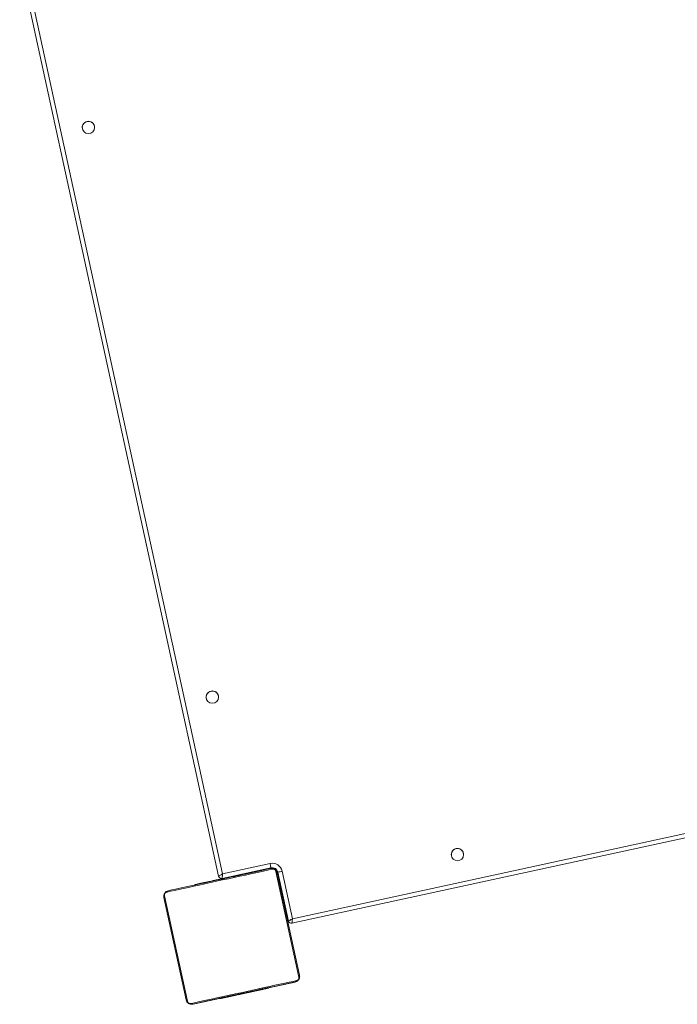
# Model space of a CAD drawing. Header units: inches. Extents: x -433 to 341, y -109 to 237.
# Tile 320 of 335: x 91.619 to 92.072, y 18.717 to 19.396. Entities that reach past the tile are written whole.
import ezdxf

# ---------------------------------------------------------------- set-up
doc = ezdxf.new("R2010")
doc.units = ezdxf.units.IN
doc.header["$MEASUREMENT"] = 0
doc.layers.add('1_projektowane', color=7, linetype='Continuous', lineweight=5)
doc.layers.add('urzadzenie', color=7, linetype='Continuous', lineweight=5)

# ---------------------------------------------------------------- blocks, each defined once
blk = doc.blocks.new('ddddd')
at = {"layer": 'urzadzenie', "color": 7, "linetype": 'Continuous'}
for p, q in [((75.16395, -7.82987), (75.16395, -7.18687)), ((75.16695, -7.18587), (75.16695, -7.83087)), ((75.16695, -7.83087), (75.16695, -7.18587)), ((75.12995, -7.83337), (75.12995, -7.8329)), ((75.13045, -7.82987), (75.16395, -7.82987)), ((75.16495, -7.83287), (75.13045, -7.83287)), ((75.13092, -7.83337), (75.20292, -7.83337)), ((75.15995, -7.83337), (75.15995, -7.83287)), ((75.16495, -7.83287), (75.16495, -7.83287)), ((75.16495, -7.83287), (75.16495, -7.83337)), ((75.16497, -7.83337), (75.16497, -7.83287)), ((75.16695, -7.83087), (75.16695, -7.83087)), ((75.12345, -7.87037), (75.12345, -7.83687)), ((75.12345, -7.83687), (75.12645, -7.83687)), ((75.12645, -7.83687), (75.12645, -7.87137)), ((75.12645, -7.83687), (75.12645, -7.83687)), ((75.12645, -7.87137), (75.12645, -7.83687)), ((75.12695, -7.83637), (75.12648, -7.83637)), ((75.12695, -7.83637), (75.12698, -7.83637)), ((75.12695, -7.83637), (75.12695, -7.83695)), ((75.12698, -7.83674), (75.12698, -7.83637)), ((75.20416, -7.83406), (75.12968, -7.83406)), ((75.20693, -7.83737), (75.20692, -7.83737)), ((75.20693, -7.83737), (75.20705, -7.83737)), ((75.20693, -7.83737), (75.20693, -7.8561)), ((75.20705, -7.8561), (75.20705, -7.83737)), ((75.12692, -7.85609), (75.12668, -7.85609)), ((75.12672, -7.85632), (75.12692, -7.85632)), ((75.12672, -7.85754), (75.12692, -7.85754)), ((75.12672, -7.86009), (75.12672, -7.8591)), ((75.12672, -7.8591), (75.12692, -7.8591)), ((75.12672, -7.86009), (75.12692, -7.86009)), ((75.12672, -7.86115), (75.12672, -7.86009)), ((75.20712, -7.8561), (75.20692, -7.8561)), ((75.20712, -7.85631), (75.20692, -7.85631)), ((75.20712, -7.85745), (75.20692, -7.85745)), ((75.20712, -7.85798), (75.20692, -7.85798)), ((75.20692, -7.85959), (75.20692, -7.85961)), ((75.20712, -7.85959), (75.20692, -7.85959)), ((75.20712, -7.85961), (75.20692, -7.85961)), ((75.20693, -7.85798), (75.20693, -7.85813)), ((75.20705, -7.85925), (75.20705, -7.85813)), ((75.20713, -7.85856), (75.20712, -7.85623)), ((75.20712, -7.85813), (75.20712, -7.85813)), ((75.20712, -7.85896), (75.20712, -7.85988)), ((75.20712, -7.85959), (75.20712, -7.85961)), ((75.20712, -7.85988), (75.20712, -7.86098)), ((75.12645, -7.86637), (75.12672, -7.86637)), ((75.12666, -7.86402), (75.12692, -7.86402)), ((75.12672, -7.86115), (75.12692, -7.86115)), ((75.12672, -7.86267), (75.12692, -7.86267)), ((75.12672, -7.8638), (75.12692, -7.8638)), ((75.12672, -7.8642), (75.12672, -7.86402)), ((75.12672, -7.86477), (75.12672, -7.8642)), ((75.12672, -7.8642), (75.12692, -7.8642)), ((75.12672, -7.86477), (75.12692, -7.86477)), ((75.12672, -7.86638), (75.12672, -7.86637)), ((75.12672, -7.86637), (75.12692, -7.86637)), ((75.12672, -7.86638), (75.12692, -7.86638)), ((75.20712, -7.8612), (75.20692, -7.8612)), ((75.20712, -7.86202), (75.20692, -7.86202)), ((75.20712, -7.86498), (75.20692, -7.86498)), ((75.20712, -7.86105), (75.20712, -7.86105)), ((75.20712, -7.86383), (75.20713, -7.86118)), ((75.20712, -7.86202), (75.20712, -7.86202)), ((75.20713, -7.86235), (75.20712, -7.86235)), ((75.20713, -7.86306), (75.20712, -7.86306)), ((75.20712, -7.8649), (75.20712, -7.8649)), ((75.20713, -7.86181), (75.20712, -7.86181)), ((75.12445, -7.87337), (74.47945, -7.87337)), ((74.48045, -7.87037), (75.12345, -7.87037)), ((75.12445, -7.87337), (75.12445, -7.87337)), ((75.12645, -7.87137), (75.12645, -7.87137)), ((75.12672, -7.87137), (75.12645, -7.87137)), ((75.12672, -7.86799), (75.12692, -7.86799)), ((75.12672, -7.86884), (75.12692, -7.86884)), ((75.12672, -7.86885), (75.12692, -7.86885)), ((75.12672, -7.86885), (75.12692, -7.86885)), ((75.12672, -7.86909), (75.12692, -7.86909)), ((75.12672, -7.87054), (75.12692, -7.87054)), ((75.12672, -7.87173), (75.12692, -7.87173)), ((75.12672, -7.87369), (75.12692, -7.87369)), ((75.20692, -7.8693), (75.20692, -7.86949)), ((75.20712, -7.8693), (75.20692, -7.8693)), ((75.20692, -7.86949), (75.20692, -7.87009)), ((75.20712, -7.86949), (75.20692, -7.86949)), ((75.20712, -7.87009), (75.20692, -7.87009)), ((75.20712, -7.87304), (75.20692, -7.87304)), ((75.20705, -7.86889), (75.20705, -7.86789)), ((75.20712, -7.87009), (75.20712, -7.87009)), ((75.20712, -7.873), (75.20712, -7.873)), ((75.12672, -7.87664), (75.12692, -7.87664)), ((75.12672, -7.87724), (75.12672, -7.87664)), ((75.12672, -7.87743), (75.12672, -7.87724)), ((75.12672, -7.87724), (75.12692, -7.87724)), ((75.12672, -7.87743), (75.12692, -7.87743)), ((75.20712, -7.875), (75.20692, -7.875)), ((75.20712, -7.87619), (75.20692, -7.87619)), ((75.20712, -7.87764), (75.20692, -7.87764)), ((75.20712, -7.87788), (75.20692, -7.87788)), ((75.20712, -7.87788), (75.20692, -7.87788)), ((75.20712, -7.87789), (75.20692, -7.87789)), ((75.20712, -7.87874), (75.20692, -7.87874)), ((75.20692, -7.88035), (75.20692, -7.88036)), ((75.20712, -7.88035), (75.20692, -7.88035)), ((75.20712, -7.88036), (75.20692, -7.88036)), ((75.20693, -7.87764), (75.20693, -7.87882)), ((75.20693, -7.87874), (75.20693, -7.87789)), ((75.20705, -7.87874), (75.20705, -7.87789)), ((75.20712, -7.87473), (75.20712, -7.87473)), ((75.20712, -7.87493), (75.20712, -7.87494)), ((75.20712, -7.87494), (75.20712, -7.87493)), ((75.20712, -7.87493), (75.20712, -7.87493)), ((75.20712, -7.87494), (75.20712, -7.87494)), ((75.20712, -7.87494), (75.20712, -7.87494)), ((75.20712, -7.87637), (75.20712, -7.87642)), ((75.20712, -7.87764), (75.20712, -7.87764)), ((75.20712, -7.87785), (75.20712, -7.87788)), ((75.20712, -7.87788), (75.20712, -7.87785)), ((75.20712, -7.87788), (75.20712, -7.87788)), ((75.20712, -7.87789), (75.20712, -7.87788)), ((75.20712, -7.87889), (75.20712, -7.87889)), ((75.20712, -7.88035), (75.20712, -7.88036)), ((75.20713, -7.87688), (75.20713, -7.87679)), ((75.12672, -7.88175), (75.12692, -7.88175)), ((75.12672, -7.88471), (75.12692, -7.88471)), ((75.12672, -7.88553), (75.12692, -7.88553)), ((75.12672, -7.88714), (75.12672, -7.88713)), ((75.12672, -7.88713), (75.12692, -7.88713)), ((75.12672, -7.88714), (75.12692, -7.88714)), ((75.20719, -7.88271), (75.20688, -7.88271)), ((75.20692, -7.88181), (75.20692, -7.88253)), ((75.20712, -7.88196), (75.20692, -7.88196)), ((75.20692, -7.88253), (75.20692, -7.88271)), ((75.20712, -7.88253), (75.20692, -7.88253)), ((75.20712, -7.88294), (75.20692, -7.88294)), ((75.20712, -7.88406), (75.20692, -7.88406)), ((75.20692, -7.88558), (75.20692, -7.88664)), ((75.20712, -7.88558), (75.20692, -7.88558)), ((75.20692, -7.88664), (75.20692, -7.88763)), ((75.20712, -7.88664), (75.20692, -7.88664)), ((75.20712, -7.88712), (75.20692, -7.88712)), ((75.20712, -7.88763), (75.20692, -7.88763)), ((75.20693, -7.88712), (75.20693, -7.90937)), ((75.20705, -7.89063), (75.20705, -7.88712)), ((75.20712, -7.88181), (75.20712, -7.88181)), ((75.20712, -7.88425), (75.20712, -7.88284)), ((75.20712, -7.88558), (75.20712, -7.88664)), ((75.20712, -7.88664), (75.20712, -7.88763)), ((75.20712, -7.88712), (75.20713, -7.88712)), ((75.20713, -7.88419), (75.20713, -7.88419)), ((75.12672, -7.88875), (75.12692, -7.88875)), ((75.12672, -7.88928), (75.12692, -7.88928)), ((75.12672, -7.89042), (75.12692, -7.89042)), ((75.12672, -7.89064), (75.12692, -7.89064)), ((75.20685, -7.89065), (75.20716, -7.89065)), ((75.20712, -7.88919), (75.20692, -7.88919)), ((75.20712, -7.89041), (75.20692, -7.89041)), ((75.20693, -7.90937), (75.20693, -7.89065)), ((75.20705, -7.90937), (75.20705, -7.89065)), ((75.20712, -7.89051), (75.20712, -7.88914)), ((75.12968, -7.91268), (75.20416, -7.91268)), ((75.20292, -7.91337), (75.13092, -7.91337)), ((75.20293, -7.91337), (75.20292, -7.91337)), ((75.20293, -7.91337), (75.20305, -7.91337)), ((75.20692, -7.90937), (75.20693, -7.90937)), ((75.20693, -7.90937), (75.20705, -7.90937))]:
    blk.add_line(p, q, dxfattribs=at)
at = {"layer": 'urzadzenie', "color": 7, "linetype": 'Continuous', "flags": 128}
for points in [[(75.12952, -7.83362), (75.13015, -7.83344), (75.13093, -7.83337)], [(75.12692, -7.90937), (75.12692, -7.90692), (75.12692, -7.9042), (75.12692, -7.90121), (75.12692, -7.89799), (75.12692, -7.89457), (75.12692, -7.89096), (75.12692, -7.88721), (75.12692, -7.88334), (75.12692, -7.87938), (75.12692, -7.87538), (75.12692, -7.87135), (75.12692, -7.86735), (75.12692, -7.86339), (75.12692, -7.85952), (75.12692, -7.85577), (75.12692, -7.85216), (75.12692, -7.84874), (75.12692, -7.84552), (75.12692, -7.84253), (75.12692, -7.83981), (75.12692, -7.83737)], [(75.12693, -7.83737), (75.12701, -7.83658), (75.12721, -7.8359)], [(75.12761, -7.83612), (75.12761, -7.83865), (75.12761, -7.84147), (75.12761, -7.84456), (75.12761, -7.84789), (75.12761, -7.85143), (75.12761, -7.85516), (75.12761, -7.85905), (75.12761, -7.86305), (75.12761, -7.86714), (75.12761, -7.87128), (75.12761, -7.87545), (75.12761, -7.87959), (75.12761, -7.88368), (75.12761, -7.88768), (75.12761, -7.89157), (75.12761, -7.8953), (75.12761, -7.89884), (75.12761, -7.90217), (75.12761, -7.90526), (75.12761, -7.90808), (75.12761, -7.91061)], [(75.20623, -7.91061), (75.20623, -7.90808), (75.20623, -7.90526), (75.20623, -7.90217), (75.20623, -7.89884), (75.20623, -7.8953), (75.20623, -7.89157), (75.20623, -7.88768), (75.20623, -7.88368), (75.20623, -7.87959), (75.20623, -7.87545), (75.20623, -7.87128), (75.20623, -7.86714), (75.20623, -7.86305), (75.20623, -7.85905), (75.20623, -7.85516), (75.20623, -7.85143), (75.20623, -7.84789), (75.20623, -7.84456), (75.20623, -7.84147), (75.20623, -7.83865), (75.20623, -7.83612)], [(75.20692, -7.83737), (75.20692, -7.83981), (75.20692, -7.84253), (75.20692, -7.84552), (75.20692, -7.84874), (75.20692, -7.85216), (75.20692, -7.85577), (75.20692, -7.85952), (75.20692, -7.86339), (75.20692, -7.86735), (75.20692, -7.87135), (75.20692, -7.87538), (75.20692, -7.87938), (75.20692, -7.88334), (75.20692, -7.88721), (75.20692, -7.89096), (75.20692, -7.89457), (75.20692, -7.89799), (75.20692, -7.90121), (75.20692, -7.9042), (75.20692, -7.90692), (75.20692, -7.90937)], [(75.12697, -7.85334), (75.12697, -7.85431), (75.12697, -7.8559), (75.12697, -7.85786), (75.12697, -7.8599), (75.12697, -7.8617), (75.12697, -7.863), (75.12697, -7.86359), (75.12697, -7.86339), (75.12697, -7.86242), (75.12697, -7.86083), (75.12697, -7.85887), (75.12697, -7.85683), (75.12697, -7.85503), (75.12697, -7.85373), (75.12697, -7.85314), (75.12697, -7.85334)], [(75.12719, -7.91079), (75.12701, -7.91015), (75.12693, -7.90937)], [(75.13093, -7.91337), (75.13015, -7.91329), (75.12949, -7.9131)]]:
    blk.add_lwpolyline(points, dxfattribs=at)
at = {"layer": 'urzadzenie', "color": 7, "linetype": 'Continuous'}
for centre in [(75.14495, -7.70937), (74.60095, -7.85137), (75.00295, -7.85137)]:
    blk.add_circle(centre, 0.00425, dxfattribs=at)
for centre, radius, start, end in [((75.14495, -7.70937), 0.00425, 90, 270), ((75.13045, -7.83687), 0.007, 90, 180), ((75.13045, -7.83687), 0.004, 90, 180), ((75.13045, -7.83687), 0.004, 90, 180), ((75.12995, -7.83637), 0.003, 90, 180), ((75.12998, -7.83637), 0.003, 90, 180), ((75.13097, -7.83491), 0.00154, 91.61375, 146.4859), ((77.77633, -7.83062), 2.64588, 179.98376, 180.04872), ((75.16495, -7.83087), 0.002, 270, 0), ((75.16495, -7.83087), 0.002, 270, 0), ((75.20288, -7.83491), 0.00154, 33.49903, 88.38219), ((75.20293, -7.83737), 0.004, 360, 90), ((75.12846, -7.83741), 0.00154, 123.51089, 178.39713), ((75.20538, -7.83741), 0.00154, 1.62867, 56.49775), ((75.20305, -7.83737), 0.004, 0, 17.83688), ((74.60095, -7.85137), 0.00425, 90, 270), ((75.00295, -7.85137), 0.00425, 90, 270), ((75.12445, -7.87137), 0.002, 270, 0), ((75.12445, -7.87137), 0.002, 270, 0), ((75.12846, -7.90932), 0.00154, 181.60287, 236.48911), ((75.13097, -7.91182), 0.00154, 213.5141, 268.38625), ((75.20288, -7.91183), 0.00154, 271.61781, 326.50097), ((75.20293, -7.90937), 0.004, 270, 0), ((75.20538, -7.90932), 0.00154, 303.50225, 358.37133)]:
    blk.add_arc(centre, radius, start, end, dxfattribs=at)
for centre, major_axis, ratio, start_param, end_param in [((75.16395, -7.82987), (0.003, -0.001), 0.000085, 4.712134, 6.28293), ((75.16395, -7.82987), (-0.001, 0.003), 0.000255, 1.570711, 3.141508), ((75.12345, -7.87037), (0.003, -0.001), 0.000085, 4.712134, 6.28293), ((75.12345, -7.87037), (-0.001, 0.003), 0.000255, 1.570711, 3.141508)]:
    blk.add_ellipse(centre, major_axis=major_axis, ratio=ratio, start_param=start_param, end_param=end_param, dxfattribs=at)
for points, knots in [([(75.12692, -7.83737), (75.12694, -7.8371), (75.12697, -7.83653), (75.12724, -7.83572), (75.12763, -7.83506), (75.12803, -7.83458), (75.12851, -7.83415), (75.12906, -7.83381), (75.1299, -7.83345), (75.1305, -7.8334), (75.13092, -7.83337)], [0, 0, 0, 0, 0.143101, 0.299549, 0.405379, 0.489658, 0.574622, 0.683132, 0.780409, 1, 1, 1, 1]), ([(75.20292, -7.83337), (75.20319, -7.83338), (75.20376, -7.83341), (75.20456, -7.83368), (75.20523, -7.83407), (75.20571, -7.83448), (75.20614, -7.83495), (75.20648, -7.8355), (75.20684, -7.83634), (75.20689, -7.83695), (75.20692, -7.83737)], [0, 0, 0, 0, 0.1431008, 0.2995491, 0.4053792, 0.4896585, 0.5746222, 0.6831315, 0.7804094, 1, 1, 1, 1]), ([(75.12968, -7.83406), (75.12947, -7.83407), (75.12918, -7.83409), (75.12873, -7.83427), (75.12844, -7.83445), (75.12819, -7.83468), (75.12797, -7.83494), (75.12776, -7.8353), (75.12763, -7.83572), (75.12762, -7.83599), (75.12761, -7.83612)], [0, 0, 0, 0, 0.2449958, 0.340931, 0.4376394, 0.5085807, 0.5795476, 0.6755984, 0.8365384, 1, 1, 1, 1]), ([(75.20623, -7.83612), (75.20622, -7.83592), (75.2062, -7.83563), (75.20601, -7.83518), (75.20583, -7.83488), (75.2056, -7.83463), (75.20534, -7.83441), (75.20499, -7.83421), (75.20457, -7.83408), (75.2043, -7.83406), (75.20416, -7.83406)], [0, 0, 0, 0, 0.244996, 0.340931, 0.437639, 0.508581, 0.579548, 0.675598, 0.836538, 1, 1, 1, 1]), ([(75.12672, -7.85632), (75.12672, -7.85627), (75.12672, -7.85615), (75.12672, -7.85608), (75.12672, -7.85609), (75.12672, -7.85609)], [0, 0, 0, 0, 0.3803582, 0.8570469, 1, 1, 1, 1]), ([(75.12672, -7.85754), (75.12672, -7.8574), (75.12672, -7.85713), (75.12672, -7.85668), (75.12672, -7.85646), (75.12672, -7.85632)], [0, 0, 0, 0, 0.302433, 0.583913, 1, 1, 1, 1]), ([(75.12672, -7.8591), (75.12672, -7.85904), (75.12672, -7.85892), (75.12672, -7.85862), (75.12672, -7.85827), (75.12672, -7.85793), (75.12672, -7.85767), (75.12672, -7.85754)], [0, 0, 0, 0, 0.266938, 0.528217, 0.668667, 0.821858, 1, 1, 1, 1]), ([(75.20692, -7.8561), (75.20692, -7.85611), (75.20692, -7.85612), (75.20692, -7.85626), (75.20692, -7.85631)], [0, 0, 0, 0, 0.5711188, 1, 1, 1, 1]), ([(75.20692, -7.85631), (75.20692, -7.85639), (75.20692, -7.85654), (75.20692, -7.85693), (75.20692, -7.85725), (75.20692, -7.85745)], [0, 0, 0, 0, 0.267073, 0.539861, 1, 1, 1, 1]), ([(75.20692, -7.85745), (75.20692, -7.85761), (75.20692, -7.85785), (75.20692, -7.85806), (75.20692, -7.85813)], [0, 0, 0, 0, 0.6650853, 1, 1, 1, 1]), ([(75.20692, -7.85798), (75.20692, -7.85801), (75.20692, -7.85807), (75.20692, -7.8585), (75.20692, -7.85903), (75.20692, -7.8594), (75.20692, -7.85959)], [0, 0, 0, 0, 0.2836137, 0.5580703, 0.7752831, 1, 1, 1, 1]), ([(75.20692, -7.85961), (75.20692, -7.85984), (75.20692, -7.86031), (75.20692, -7.86083), (75.20692, -7.86115), (75.20692, -7.86118), (75.20692, -7.8612)], [0, 0, 0, 0, 0.28226, 0.556378, 0.774142, 1, 1, 1, 1]), ([(75.20712, -7.85623), (75.20712, -7.85618), (75.20712, -7.85611), (75.20712, -7.8561), (75.20712, -7.8561)], [0, 0, 0, 0, 0.581027, 1, 1, 1, 1]), ([(75.20712, -7.8561), (75.20712, -7.85611), (75.20712, -7.85612), (75.20712, -7.85626), (75.20712, -7.85631)], [0, 0, 0, 0, 0.571119, 1, 1, 1, 1]), ([(75.20712, -7.85631), (75.20712, -7.85639), (75.20712, -7.85654), (75.20712, -7.85693), (75.20712, -7.85725), (75.20712, -7.85745)], [0, 0, 0, 0, 0.267073, 0.539861, 1, 1, 1, 1]), ([(75.20712, -7.85745), (75.20712, -7.85761), (75.20712, -7.8579), (75.20712, -7.85829), (75.20712, -7.8587), (75.20712, -7.85886), (75.20712, -7.85896)], [0, 0, 0, 0, 0.218759, 0.403934, 0.577734, 1, 1, 1, 1]), ([(75.20712, -7.85798), (75.20712, -7.85801), (75.20712, -7.85807), (75.20712, -7.8585), (75.20712, -7.85903), (75.20712, -7.8594), (75.20712, -7.85959)], [0, 0, 0, 0, 0.2836137, 0.5580703, 0.7752831, 1, 1, 1, 1]), ([(75.20712, -7.8596), (75.20712, -7.85936), (75.20712, -7.85888), (75.20712, -7.85836), (75.20712, -7.85804), (75.20712, -7.858), (75.20712, -7.85798)], [0, 0, 0, 0, 0.284749, 0.55947, 0.776173, 1, 1, 1, 1]), ([(75.20712, -7.85958), (75.20712, -7.85936), (75.20712, -7.85893), (75.20712, -7.85845), (75.20712, -7.85818), (75.20712, -7.85815), (75.20712, -7.85813)], [0, 0, 0, 0, 0.288454, 0.554029, 0.767384, 1, 1, 1, 1]), ([(75.20712, -7.85813), (75.20712, -7.85816), (75.20712, -7.8582), (75.20712, -7.85859), (75.20712, -7.85907), (75.20712, -7.85942), (75.20712, -7.8596)], [0, 0, 0, 0, 0.289874, 0.555838, 0.768581, 1, 1, 1, 1]), ([(75.20712, -7.86105), (75.20712, -7.86103), (75.20712, -7.86098), (75.20712, -7.8606), (75.20712, -7.86011), (75.20712, -7.85976), (75.20712, -7.85958)], [0, 0, 0, 0, 0.289863, 0.555819, 0.768573, 1, 1, 1, 1]), ([(75.20712, -7.8612), (75.20712, -7.86117), (75.20712, -7.86111), (75.20712, -7.86068), (75.20712, -7.86016), (75.20712, -7.85979), (75.20712, -7.8596)], [0, 0, 0, 0, 0.283568, 0.557972, 0.775179, 1, 1, 1, 1]), ([(75.20712, -7.8596), (75.20712, -7.85982), (75.20712, -7.86025), (75.20712, -7.86074), (75.20712, -7.86101), (75.20712, -7.86104), (75.20712, -7.86105)], [0, 0, 0, 0, 0.28848, 0.554085, 0.767434, 1, 1, 1, 1]), ([(75.20712, -7.85961), (75.20712, -7.85984), (75.20712, -7.86031), (75.20712, -7.86083), (75.20712, -7.86115), (75.20712, -7.86118), (75.20712, -7.8612)], [0, 0, 0, 0, 0.28226, 0.556378, 0.774142, 1, 1, 1, 1]), ([(75.20713, -7.86192), (75.20713, -7.86151), (75.20713, -7.86069), (75.20713, -7.8597), (75.20713, -7.859), (75.20713, -7.85872), (75.20713, -7.85856)], [0, 0, 0, 0, 0.264772, 0.519841, 0.741783, 1, 1, 1, 1]), ([(75.12672, -7.86267), (75.12672, -7.86247), (75.12672, -7.86209), (75.12672, -7.86163), (75.12672, -7.86133), (75.12672, -7.86121), (75.12672, -7.86115)], [0, 0, 0, 0, 0.272078, 0.52186, 0.739656, 1, 1, 1, 1]), ([(75.12672, -7.8638), (75.12672, -7.86372), (75.12672, -7.86357), (75.12672, -7.86319), (75.12672, -7.86287), (75.12672, -7.86267)], [0, 0, 0, 0, 0.267217, 0.54023, 1, 1, 1, 1]), ([(75.12672, -7.86401), (75.12672, -7.86401), (75.12672, -7.86402), (75.12672, -7.86389), (75.12672, -7.8638)], [0, 0, 0, 0, 0.245946, 1, 1, 1, 1]), ([(75.12672, -7.86637), (75.12672, -7.86613), (75.12672, -7.86566), (75.12672, -7.86514), (75.12672, -7.86483), (75.12672, -7.86479), (75.12672, -7.86477)], [0, 0, 0, 0, 0.28226, 0.556382, 0.774146, 1, 1, 1, 1]), ([(75.12672, -7.86799), (75.12672, -7.86796), (75.12672, -7.8679), (75.12672, -7.86747), (75.12672, -7.86694), (75.12672, -7.86657), (75.12672, -7.86638)], [0, 0, 0, 0, 0.283612, 0.558066, 0.775278, 1, 1, 1, 1]), ([(75.20692, -7.8612), (75.20692, -7.86123), (75.20692, -7.86133), (75.20692, -7.86158), (75.20692, -7.86189), (75.20692, -7.86202)], [0, 0, 0, 0, 0.133987, 0.632877, 1, 1, 1, 1]), ([(75.20692, -7.86202), (75.20692, -7.86203), (75.20692, -7.86205), (75.20692, -7.86222), (75.20692, -7.86248), (75.20692, -7.86298), (75.20692, -7.86383), (75.20692, -7.86457), (75.20692, -7.86498)], [0, 0, 0, 0, 0.1038877, 0.2055359, 0.3108538, 0.4242981, 0.6851006, 1, 1, 1, 1]), ([(75.20692, -7.86498), (75.20692, -7.86564), (75.20692, -7.86691), (75.20692, -7.86835), (75.20692, -7.86917), (75.20692, -7.86926), (75.20692, -7.8693)], [0, 0, 0, 0, 0.295618, 0.563119, 0.773393, 1, 1, 1, 1]), ([(75.20712, -7.86098), (75.20712, -7.86107), (75.20712, -7.86124), (75.20712, -7.86158), (75.20712, -7.86205), (75.20712, -7.86239), (75.20712, -7.86257)], [0, 0, 0, 0, 0.2976084, 0.5601581, 0.7626648, 1, 1, 1, 1]), ([(75.20712, -7.86202), (75.20712, -7.86204), (75.20712, -7.86208), (75.20712, -7.8624), (75.20712, -7.86281), (75.20712, -7.86309), (75.20712, -7.86324)], [0, 0, 0, 0, 0.2899448, 0.5609575, 0.7745362, 1, 1, 1, 1]), ([(75.20712, -7.86505), (75.20712, -7.86464), (75.20712, -7.86388), (75.20712, -7.86301), (75.20712, -7.8625), (75.20712, -7.86223), (75.20712, -7.86205), (75.20712, -7.86203), (75.20712, -7.86202)], [0, 0, 0, 0, 0.318325, 0.580823, 0.694103, 0.79846, 0.898383, 1, 1, 1, 1]), ([(75.20712, -7.86202), (75.20712, -7.86203), (75.20712, -7.86205), (75.20712, -7.86222), (75.20712, -7.86248), (75.20712, -7.86298), (75.20712, -7.86383), (75.20712, -7.86457), (75.20712, -7.86498)], [0, 0, 0, 0, 0.103888, 0.205536, 0.310854, 0.424298, 0.685101, 1, 1, 1, 1]), ([(75.20712, -7.86324), (75.20712, -7.86305), (75.20712, -7.86269), (75.20712, -7.86229), (75.20712, -7.86206), (75.20712, -7.86203), (75.20712, -7.86202)], [0, 0, 0, 0, 0.283495, 0.552824, 0.769183, 1, 1, 1, 1]), ([(75.20712, -7.86257), (75.20712, -7.86271), (75.20712, -7.86299), (75.20712, -7.86346), (75.20712, -7.86369), (75.20712, -7.86382)], [0, 0, 0, 0, 0.29753, 0.57873, 1, 1, 1, 1]), ([(75.20712, -7.86324), (75.20712, -7.86343), (75.20712, -7.86375), (75.20712, -7.86405), (75.20712, -7.86417)], [0, 0, 0, 0, 0.604296, 1, 1, 1, 1]), ([(75.20712, -7.86417), (75.20712, -7.86401), (75.20712, -7.86371), (75.20712, -7.86339), (75.20712, -7.86324)], [0, 0, 0, 0, 0.5118406, 1, 1, 1, 1]), ([(75.20712, -7.86382), (75.20712, -7.86388), (75.20712, -7.86401), (75.20712, -7.86405), (75.20712, -7.86391), (75.20712, -7.86383)], [0, 0, 0, 0, 0.2591023, 0.5269181, 1, 1, 1, 1]), ([(75.20712, -7.86417), (75.20712, -7.86433), (75.20712, -7.86467), (75.20712, -7.86503), (75.20712, -7.86521)], [0, 0, 0, 0, 0.492717, 1, 1, 1, 1]), ([(75.20712, -7.86521), (75.20712, -7.86499), (75.20712, -7.86463), (75.20712, -7.86429), (75.20712, -7.86417)], [0, 0, 0, 0, 0.621869, 1, 1, 1, 1]), ([(75.20712, -7.8649), (75.20712, -7.86493), (75.20712, -7.86497), (75.20712, -7.86535), (75.20712, -7.86584), (75.20712, -7.86619), (75.20712, -7.86637)], [0, 0, 0, 0, 0.289818, 0.55575, 0.768518, 1, 1, 1, 1]), ([(75.20712, -7.86498), (75.20712, -7.86564), (75.20712, -7.86691), (75.20712, -7.86835), (75.20712, -7.86917), (75.20712, -7.86926), (75.20712, -7.8693)], [0, 0, 0, 0, 0.295618, 0.563119, 0.773393, 1, 1, 1, 1]), ([(75.20712, -7.8693), (75.20712, -7.86923), (75.20712, -7.86909), (75.20712, -7.86796), (75.20712, -7.86656), (75.20712, -7.86557), (75.20712, -7.86505)], [0, 0, 0, 0, 0.2844199, 0.5514853, 0.76701, 1, 1, 1, 1]), ([(75.20712, -7.86521), (75.20712, -7.86533), (75.20712, -7.86557), (75.20712, -7.8659), (75.20712, -7.86616), (75.20712, -7.86635), (75.20712, -7.86637), (75.20712, -7.86638)], [0, 0, 0, 0, 0.183966, 0.356605, 0.530342, 0.750537, 1, 1, 1, 1]), ([(75.20712, -7.86638), (75.20712, -7.86637), (75.20712, -7.86636), (75.20712, -7.86622), (75.20712, -7.86599), (75.20712, -7.86564), (75.20712, -7.86535), (75.20712, -7.86521)], [0, 0, 0, 0, 0.214077, 0.405884, 0.582753, 0.78508, 1, 1, 1, 1]), ([(75.20712, -7.86637), (75.20712, -7.86649), (75.20712, -7.86674), (75.20712, -7.86715), (75.20712, -7.86738), (75.20712, -7.86751)], [0, 0, 0, 0, 0.296799, 0.574828, 1, 1, 1, 1]), ([(75.20712, -7.86751), (75.20712, -7.86783), (75.20712, -7.86844), (75.20712, -7.86915), (75.20712, -7.86949)], [0, 0, 0, 0, 0.535189, 1, 1, 1, 1]), ([(75.20713, -7.86118), (75.20713, -7.86122), (75.20713, -7.86128), (75.20713, -7.8614), (75.20713, -7.86152), (75.20713, -7.86166), (75.20713, -7.86176), (75.20713, -7.86181)], [0, 0, 0, 0, 0.280699, 0.497635, 0.668658, 0.837966, 1, 1, 1, 1]), ([(75.20713, -7.86181), (75.20713, -7.86192), (75.20713, -7.8621), (75.20713, -7.86227), (75.20713, -7.86235)], [0, 0, 0, 0, 0.562766, 1, 1, 1, 1]), ([(75.20713, -7.86434), (75.20713, -7.86432), (75.20713, -7.86428), (75.20713, -7.86397), (75.20713, -7.86347), (75.20713, -7.86277), (75.20713, -7.86222), (75.20713, -7.86192)], [0, 0, 0, 0, 0.16626, 0.328463, 0.501462, 0.732092, 1, 1, 1, 1]), ([(75.20713, -7.86235), (75.20713, -7.86247), (75.20713, -7.8627), (75.20713, -7.86294), (75.20713, -7.86306)], [0, 0, 0, 0, 0.5174617, 1, 1, 1, 1]), ([(75.20713, -7.86306), (75.20713, -7.8632), (75.20713, -7.86348), (75.20713, -7.86384), (75.20713, -7.86411), (75.20713, -7.8643), (75.20713, -7.86433), (75.20713, -7.86434)], [0, 0, 0, 0, 0.218436, 0.410846, 0.590431, 0.796056, 1, 1, 1, 1]), ([(75.20713, -7.86637), (75.20713, -7.86614), (75.20713, -7.86571), (75.20713, -7.86522), (75.20712, -7.86495), (75.20712, -7.86492), (75.20712, -7.8649)], [0, 0, 0, 0, 0.289894, 0.555836, 0.768565, 1, 1, 1, 1]), ([(75.20713, -7.86753), (75.20713, -7.86745), (75.20713, -7.86729), (75.20713, -7.86689), (75.20713, -7.86657), (75.20713, -7.86637)], [0, 0, 0, 0, 0.269806, 0.544835, 1, 1, 1, 1]), ([(75.20713, -7.86949), (75.20713, -7.86908), (75.20713, -7.86836), (75.20713, -7.86778), (75.20713, -7.86753)], [0, 0, 0, 0, 0.573408, 1, 1, 1, 1]), ([(75.12672, -7.86885), (75.12672, -7.86885), (75.12672, -7.86884), (75.12672, -7.86884), (75.12672, -7.86884)], [0, 0, 0, 0, 0.397016, 1, 1, 1, 1]), ([(75.12672, -7.86909), (75.12672, -7.86903), (75.12672, -7.86886), (75.12672, -7.86886), (75.12672, -7.86885)], [0, 0, 0, 0, 0.352371, 1, 1, 1, 1]), ([(75.12672, -7.86885), (75.12672, -7.86885), (75.12672, -7.86885), (75.12672, -7.86885), (75.12672, -7.86885)], [0, 0, 0, 0, 0.607829, 1, 1, 1, 1]), ([(75.12672, -7.87054), (75.12672, -7.87031), (75.12672, -7.86988), (75.12672, -7.8694), (75.12672, -7.86913), (75.12672, -7.8691), (75.12672, -7.86909)], [0, 0, 0, 0, 0.288473, 0.55406, 0.767413, 1, 1, 1, 1]), ([(75.12672, -7.87173), (75.12672, -7.87165), (75.12672, -7.87148), (75.12672, -7.87108), (75.12672, -7.87074), (75.12672, -7.87054)], [0, 0, 0, 0, 0.2715058, 0.546061, 1, 1, 1, 1]), ([(75.12672, -7.87369), (75.12672, -7.87326), (75.12672, -7.87254), (75.12672, -7.87197), (75.12672, -7.87173)], [0, 0, 0, 0, 0.583245, 1, 1, 1, 1]), ([(75.12672, -7.87664), (75.12672, -7.87663), (75.12672, -7.87659), (75.12672, -7.87625), (75.12672, -7.87567), (75.12672, -7.87478), (75.12672, -7.87406), (75.12672, -7.87369)], [0, 0, 0, 0, 0.216382, 0.406581, 0.580203, 0.780818, 1, 1, 1, 1]), ([(75.20692, -7.87009), (75.20692, -7.87011), (75.20692, -7.87014), (75.20692, -7.87048), (75.20692, -7.87106), (75.20692, -7.87195), (75.20692, -7.87267), (75.20692, -7.87304)], [0, 0, 0, 0, 0.216382, 0.406581, 0.580203, 0.780818, 1, 1, 1, 1]), ([(75.20692, -7.87304), (75.20692, -7.87347), (75.20692, -7.87419), (75.20692, -7.87476), (75.20692, -7.875)], [0, 0, 0, 0, 0.583245, 1, 1, 1, 1]), ([(75.20712, -7.86783), (75.20712, -7.86785), (75.20712, -7.86789), (75.20712, -7.86821), (75.20712, -7.86862), (75.20712, -7.86891), (75.20712, -7.86906)], [0, 0, 0, 0, 0.301861, 0.576232, 0.784734, 1, 1, 1, 1]), ([(75.20712, -7.86906), (75.20712, -7.86887), (75.20712, -7.8685), (75.20712, -7.8681), (75.20712, -7.86787), (75.20712, -7.86785), (75.20712, -7.86783)], [0, 0, 0, 0, 0.272677, 0.5394, 0.76041, 1, 1, 1, 1]), ([(75.20712, -7.86906), (75.20712, -7.86924), (75.20712, -7.86961), (75.20712, -7.87001), (75.20712, -7.87024), (75.20712, -7.87027), (75.20712, -7.87028)], [0, 0, 0, 0, 0.271166, 0.537585, 0.759255, 1, 1, 1, 1]), ([(75.20712, -7.87028), (75.20712, -7.87026), (75.20712, -7.87022), (75.20712, -7.8699), (75.20712, -7.86949), (75.20712, -7.8692), (75.20712, -7.86906)], [0, 0, 0, 0, 0.30057, 0.574549, 0.783606, 1, 1, 1, 1]), ([(75.20712, -7.8732), (75.20712, -7.87313), (75.20712, -7.87301), (75.20713, -7.87205), (75.20713, -7.87081), (75.20713, -7.86993), (75.20713, -7.86949)], [0, 0, 0, 0, 0.300375, 0.574303, 0.783439, 1, 1, 1, 1]), ([(75.20712, -7.86949), (75.20712, -7.87006), (75.20712, -7.87118), (75.20712, -7.8724), (75.20712, -7.87308), (75.20712, -7.87316), (75.20712, -7.8732)], [0, 0, 0, 0, 0.273757, 0.538252, 0.758377, 1, 1, 1, 1]), ([(75.20712, -7.87154), (75.20712, -7.87131), (75.20712, -7.87088), (75.20712, -7.8704), (75.20712, -7.87013), (75.20712, -7.8701), (75.20712, -7.87009)], [0, 0, 0, 0, 0.288479, 0.554051, 0.767395, 1, 1, 1, 1]), ([(75.20712, -7.87009), (75.20712, -7.87011), (75.20712, -7.87014), (75.20712, -7.87048), (75.20712, -7.87106), (75.20712, -7.87195), (75.20712, -7.87267), (75.20712, -7.87304)], [0, 0, 0, 0, 0.216382, 0.4065814, 0.5802028, 0.7808182, 1, 1, 1, 1]), ([(75.20712, -7.873), (75.20712, -7.87298), (75.20712, -7.87293), (75.20712, -7.87255), (75.20712, -7.87206), (75.20712, -7.87172), (75.20712, -7.87154)], [0, 0, 0, 0, 0.289876, 0.555835, 0.768584, 1, 1, 1, 1]), ([(75.20712, -7.87386), (75.20712, -7.87376), (75.20712, -7.87359), (75.20712, -7.87335), (75.20712, -7.87316), (75.20712, -7.87302), (75.20712, -7.87301), (75.20712, -7.873)], [0, 0, 0, 0, 0.1874558, 0.3592497, 0.5298782, 0.7477036, 1, 1, 1, 1]), ([(75.20712, -7.87304), (75.20712, -7.87347), (75.20712, -7.87419), (75.20712, -7.87476), (75.20712, -7.875)], [0, 0, 0, 0, 0.583245, 1, 1, 1, 1]), ([(75.20712, -7.8738), (75.20712, -7.87392), (75.20712, -7.8741), (75.20712, -7.87431), (75.20712, -7.87439)], [0, 0, 0, 0, 0.6319393, 1, 1, 1, 1]), ([(75.20712, -7.87473), (75.20712, -7.87472), (75.20712, -7.87471), (75.20712, -7.87461), (75.20712, -7.87444), (75.20712, -7.87418), (75.20712, -7.87397), (75.20712, -7.87386)], [0, 0, 0, 0, 0.2151601, 0.4045746, 0.5780431, 0.7793773, 1, 1, 1, 1]), ([(75.20712, -7.87439), (75.20712, -7.87449), (75.20712, -7.87462), (75.20712, -7.87475), (75.20712, -7.87479), (75.20712, -7.87481)], [0, 0, 0, 0, 0.526023, 0.74061, 1, 1, 1, 1]), ([(75.20713, -7.87389), (75.20713, -7.87378), (75.20713, -7.87359), (75.20712, -7.87356), (75.20712, -7.87354)], [0, 0, 0, 0, 0.559801, 1, 1, 1, 1]), ([(75.20712, -7.87354), (75.20712, -7.87355), (75.20712, -7.87356), (75.20712, -7.87373), (75.20712, -7.8738)], [0, 0, 0, 0, 0.550822, 1, 1, 1, 1]), ([(75.20713, -7.87507), (75.20713, -7.87492), (75.20713, -7.87463), (75.20713, -7.87422), (75.20713, -7.87401), (75.20713, -7.87389)], [0, 0, 0, 0, 0.362079, 0.652654, 1, 1, 1, 1]), ([(75.12672, -7.88175), (75.12672, -7.88109), (75.12672, -7.87982), (75.12672, -7.87838), (75.12672, -7.87756), (75.12672, -7.87748), (75.12672, -7.87743)], [0, 0, 0, 0, 0.295618, 0.563119, 0.773393, 1, 1, 1, 1]), ([(75.20692, -7.875), (75.20692, -7.87508), (75.20692, -7.87525), (75.20692, -7.87565), (75.20692, -7.87599), (75.20692, -7.87619)], [0, 0, 0, 0, 0.271506, 0.546061, 1, 1, 1, 1]), ([(75.20692, -7.87619), (75.20692, -7.87642), (75.20692, -7.87685), (75.20692, -7.87733), (75.20692, -7.8776), (75.20692, -7.87763), (75.20692, -7.87764)], [0, 0, 0, 0, 0.288473, 0.55406, 0.767413, 1, 1, 1, 1]), ([(75.20692, -7.87764), (75.20692, -7.8777), (75.20692, -7.87787), (75.20692, -7.87787), (75.20692, -7.87788)], [0, 0, 0, 0, 0.352371, 1, 1, 1, 1]), ([(75.20692, -7.87788), (75.20692, -7.87788), (75.20692, -7.87788), (75.20692, -7.87788), (75.20692, -7.87788)], [0, 0, 0, 0, 0.607829, 1, 1, 1, 1]), ([(75.20692, -7.87788), (75.20692, -7.87788), (75.20692, -7.87789), (75.20692, -7.87789), (75.20692, -7.87789)], [0, 0, 0, 0, 0.397016, 1, 1, 1, 1]), ([(75.20692, -7.87874), (75.20692, -7.87877), (75.20692, -7.87883), (75.20692, -7.87926), (75.20692, -7.87979), (75.20692, -7.88016), (75.20692, -7.88035)], [0, 0, 0, 0, 0.283612, 0.558066, 0.775278, 1, 1, 1, 1]), ([(75.20692, -7.88036), (75.20692, -7.8806), (75.20692, -7.88107), (75.20692, -7.88159), (75.20692, -7.8819), (75.20692, -7.88194), (75.20692, -7.88196)], [0, 0, 0, 0, 0.28226, 0.556382, 0.774146, 1, 1, 1, 1]), ([(75.20712, -7.87618), (75.20712, -7.87595), (75.20712, -7.87552), (75.20712, -7.87504), (75.20712, -7.87477), (75.20712, -7.87474), (75.20712, -7.87473)], [0, 0, 0, 0, 0.28848, 0.554068, 0.767411, 1, 1, 1, 1]), ([(75.20712, -7.87481), (75.20712, -7.87485), (75.20712, -7.87492), (75.20712, -7.87493), (75.20712, -7.87494), (75.20712, -7.87494), (75.20712, -7.87494), (75.20712, -7.87494)], [0, 0, 0, 0, 0.314389, 0.678269, 0.924739, 0.98349, 1, 1, 1, 1]), ([(75.20712, -7.87493), (75.20712, -7.87493), (75.20712, -7.87493), (75.20712, -7.87494), (75.20712, -7.87494)], [0, 0, 0, 0, 0.671289, 1, 1, 1, 1]), ([(75.20712, -7.87494), (75.20712, -7.87494), (75.20712, -7.87493), (75.20712, -7.87493), (75.20712, -7.87493)], [0, 0, 0, 0, 0.422856, 1, 1, 1, 1]), ([(75.20712, -7.87494), (75.20712, -7.87496), (75.20712, -7.87499), (75.20712, -7.87523), (75.20712, -7.87533)], [0, 0, 0, 0, 0.5924062, 1, 1, 1, 1]), ([(75.20712, -7.87494), (75.20712, -7.87494), (75.20712, -7.87494), (75.20712, -7.87494), (75.20712, -7.87494)], [0, 0, 0, 0, 0.5190133, 1, 1, 1, 1]), ([(75.20712, -7.87494), (75.20712, -7.87494), (75.20712, -7.87494), (75.20712, -7.87494), (75.20712, -7.87494)], [0, 0, 0, 0, 0.7156145, 1, 1, 1, 1]), ([(75.20712, -7.875), (75.20712, -7.87508), (75.20712, -7.87525), (75.20712, -7.87565), (75.20712, -7.87599), (75.20712, -7.87619)], [0, 0, 0, 0, 0.271506, 0.546061, 1, 1, 1, 1]), ([(75.20712, -7.87533), (75.20712, -7.87549), (75.20712, -7.87579), (75.20712, -7.87619), (75.20712, -7.87637)], [0, 0, 0, 0, 0.545093, 1, 1, 1, 1]), ([(75.20712, -7.87764), (75.20712, -7.87762), (75.20712, -7.87757), (75.20712, -7.87719), (75.20712, -7.8767), (75.20712, -7.87636), (75.20712, -7.87618)], [0, 0, 0, 0, 0.289892, 0.555844, 0.768581, 1, 1, 1, 1]), ([(75.20712, -7.87619), (75.20712, -7.87642), (75.20712, -7.87685), (75.20712, -7.87733), (75.20712, -7.8776), (75.20712, -7.87763), (75.20712, -7.87764)], [0, 0, 0, 0, 0.288473, 0.55406, 0.767413, 1, 1, 1, 1]), ([(75.20712, -7.87642), (75.20712, -7.87665), (75.20712, -7.87706), (75.20712, -7.87736), (75.20712, -7.87748)], [0, 0, 0, 0, 0.57088, 1, 1, 1, 1]), ([(75.20712, -7.87788), (75.20712, -7.87784), (75.20712, -7.87775), (75.20712, -7.87722), (75.20713, -7.87696)], [0, 0, 0, 0, 0.5112033, 1, 1, 1, 1]), ([(75.20712, -7.87748), (75.20712, -7.87761), (75.20712, -7.87785), (75.20712, -7.87787), (75.20712, -7.87788)], [0, 0, 0, 0, 0.525562, 1, 1, 1, 1]), ([(75.20712, -7.87788), (75.20712, -7.87788), (75.20712, -7.87789), (75.20712, -7.87789), (75.20712, -7.87789)], [0, 0, 0, 0, 0.397016, 1, 1, 1, 1]), ([(75.20712, -7.87788), (75.20712, -7.87788), (75.20712, -7.87788), (75.20712, -7.87788), (75.20712, -7.87788)], [0, 0, 0, 0, 0.607829, 1, 1, 1, 1]), ([(75.20712, -7.87789), (75.20712, -7.87789), (75.20712, -7.87789), (75.20712, -7.87789), (75.20712, -7.87789)], [0, 0, 0, 0, 0.666074, 1, 1, 1, 1]), ([(75.20712, -7.87874), (75.20712, -7.87877), (75.20712, -7.87883), (75.20712, -7.87926), (75.20712, -7.87979), (75.20712, -7.88016), (75.20712, -7.88035)], [0, 0, 0, 0, 0.283612, 0.558066, 0.775278, 1, 1, 1, 1]), ([(75.20712, -7.88036), (75.20712, -7.88012), (75.20712, -7.87964), (75.20712, -7.87912), (75.20712, -7.87879), (75.20712, -7.87876), (75.20712, -7.87874)], [0, 0, 0, 0, 0.284754, 0.559473, 0.776174, 1, 1, 1, 1]), ([(75.20713, -7.88253), (75.20713, -7.88197), (75.20713, -7.88085), (75.20712, -7.87964), (75.20712, -7.87894), (75.20712, -7.87886), (75.20712, -7.87882)], [0, 0, 0, 0, 0.272812, 0.539573, 0.76053, 1, 1, 1, 1]), ([(75.20712, -7.87882), (75.20712, -7.87888), (75.20712, -7.879), (75.20712, -7.87996), (75.20712, -7.8812), (75.20712, -7.88208), (75.20712, -7.88253)], [0, 0, 0, 0, 0.302555, 0.574553, 0.782303, 1, 1, 1, 1]), ([(75.20712, -7.88034), (75.20712, -7.88012), (75.20712, -7.87969), (75.20712, -7.8792), (75.20712, -7.87893), (75.20712, -7.87891), (75.20712, -7.87889)], [0, 0, 0, 0, 0.288479, 0.554049, 0.767393, 1, 1, 1, 1]), ([(75.20712, -7.87889), (75.20712, -7.87891), (75.20712, -7.87896), (75.20712, -7.87934), (75.20712, -7.87983), (75.20712, -7.88018), (75.20712, -7.88036)], [0, 0, 0, 0, 0.289875, 0.55584, 0.768583, 1, 1, 1, 1]), ([(75.20712, -7.88181), (75.20712, -7.88178), (75.20712, -7.88174), (75.20712, -7.88136), (75.20712, -7.88087), (75.20712, -7.88052), (75.20712, -7.88034)], [0, 0, 0, 0, 0.2898735, 0.5558284, 0.7685769, 1, 1, 1, 1]), ([(75.20712, -7.88196), (75.20712, -7.88193), (75.20712, -7.88187), (75.20712, -7.88144), (75.20712, -7.88092), (75.20712, -7.88055), (75.20712, -7.88036)], [0, 0, 0, 0, 0.283564, 0.557969, 0.77518, 1, 1, 1, 1]), ([(75.20712, -7.88036), (75.20712, -7.8806), (75.20712, -7.88107), (75.20712, -7.88159), (75.20712, -7.8819), (75.20712, -7.88194), (75.20712, -7.88196)], [0, 0, 0, 0, 0.28226, 0.5563821, 0.7741461, 1, 1, 1, 1]), ([(75.20712, -7.88036), (75.20712, -7.88058), (75.20712, -7.88101), (75.20712, -7.88149), (75.20712, -7.88176), (75.20712, -7.88179), (75.20712, -7.88181)], [0, 0, 0, 0, 0.28848, 0.554083, 0.767432, 1, 1, 1, 1]), ([(75.20713, -7.87591), (75.20713, -7.87575), (75.20713, -7.87548), (75.20713, -7.87519), (75.20713, -7.87507)], [0, 0, 0, 0, 0.584903, 1, 1, 1, 1]), ([(75.20713, -7.87679), (75.20713, -7.87663), (75.20713, -7.87637), (75.20713, -7.87605), (75.20713, -7.87591)], [0, 0, 0, 0, 0.590247, 1, 1, 1, 1]), ([(75.20713, -7.87696), (75.20713, -7.87695), (75.20713, -7.87692), (75.20713, -7.87689), (75.20713, -7.87688)], [0, 0, 0, 0, 0.536931, 1, 1, 1, 1]), ([(75.12672, -7.88471), (75.12672, -7.8847), (75.12672, -7.88468), (75.12672, -7.88451), (75.12672, -7.88425), (75.12672, -7.88375), (75.12672, -7.8829), (75.12672, -7.88216), (75.12672, -7.88175)], [0, 0, 0, 0, 0.103888, 0.205536, 0.310854, 0.424298, 0.685101, 1, 1, 1, 1]), ([(75.12672, -7.88553), (75.12672, -7.8855), (75.12672, -7.8854), (75.12672, -7.88515), (75.12672, -7.88484), (75.12672, -7.88471)], [0, 0, 0, 0, 0.133987, 0.632877, 1, 1, 1, 1]), ([(75.12672, -7.88713), (75.12672, -7.88689), (75.12672, -7.88642), (75.12672, -7.8859), (75.12672, -7.88558), (75.12672, -7.88555), (75.12672, -7.88553)], [0, 0, 0, 0, 0.28226, 0.556378, 0.774142, 1, 1, 1, 1]), ([(75.12672, -7.88875), (75.12672, -7.88872), (75.12672, -7.88866), (75.12672, -7.88823), (75.12672, -7.8877), (75.12672, -7.88733), (75.12672, -7.88714)], [0, 0, 0, 0, 0.283614, 0.55807, 0.775283, 1, 1, 1, 1]), ([(75.20692, -7.88273), (75.20692, -7.88272), (75.20692, -7.88271), (75.20692, -7.88284), (75.20692, -7.88294)], [0, 0, 0, 0, 0.245946, 1, 1, 1, 1]), ([(75.20692, -7.88294), (75.20692, -7.88301), (75.20692, -7.88316), (75.20692, -7.88355), (75.20692, -7.88386), (75.20692, -7.88406)], [0, 0, 0, 0, 0.267217, 0.54023, 1, 1, 1, 1]), ([(75.20692, -7.88406), (75.20692, -7.88426), (75.20692, -7.88464), (75.20692, -7.8851), (75.20692, -7.8854), (75.20692, -7.88552), (75.20692, -7.88558)], [0, 0, 0, 0, 0.272078, 0.52186, 0.739656, 1, 1, 1, 1]), ([(75.20692, -7.88763), (75.20692, -7.88769), (75.20692, -7.88781), (75.20692, -7.88811), (75.20692, -7.88846), (75.20692, -7.8888), (75.20692, -7.88906), (75.20692, -7.88919)], [0, 0, 0, 0, 0.266938, 0.528217, 0.668667, 0.821858, 1, 1, 1, 1]), ([(75.20712, -7.88296), (75.20712, -7.88278), (75.20712, -7.88241), (75.20712, -7.88201), (75.20712, -7.88178), (75.20712, -7.88175), (75.20712, -7.88174)], [0, 0, 0, 0, 0.272675, 0.539379, 0.760391, 1, 1, 1, 1]), ([(75.20712, -7.88174), (75.20712, -7.88176), (75.20712, -7.8818), (75.20712, -7.88212), (75.20712, -7.88253), (75.20712, -7.88282), (75.20712, -7.88296)], [0, 0, 0, 0, 0.301883, 0.576246, 0.784732, 1, 1, 1, 1]), ([(75.20712, -7.88253), (75.20712, -7.88295), (75.20712, -7.88367), (75.20712, -7.88426), (75.20712, -7.88451)], [0, 0, 0, 0, 0.58129, 1, 1, 1, 1]), ([(75.20712, -7.88284), (75.20712, -7.88279), (75.20712, -7.88271), (75.20712, -7.88269), (75.20712, -7.88285), (75.20712, -7.88294)], [0, 0, 0, 0, 0.3145905, 0.5970143, 1, 1, 1, 1]), ([(75.20712, -7.88294), (75.20712, -7.88301), (75.20712, -7.88316), (75.20712, -7.88355), (75.20712, -7.88386), (75.20712, -7.88406)], [0, 0, 0, 0, 0.267217, 0.54023, 1, 1, 1, 1]), ([(75.20712, -7.88296), (75.20712, -7.88315), (75.20712, -7.88352), (75.20712, -7.88392), (75.20712, -7.88415), (75.20712, -7.88417), (75.20712, -7.88419)], [0, 0, 0, 0, 0.271151, 0.537573, 0.759249, 1, 1, 1, 1]), ([(75.20712, -7.88419), (75.20712, -7.88417), (75.20712, -7.88413), (75.20712, -7.88381), (75.20712, -7.8834), (75.20712, -7.88311), (75.20712, -7.88296)], [0, 0, 0, 0, 0.300578, 0.574563, 0.78362, 1, 1, 1, 1]), ([(75.20712, -7.88406), (75.20712, -7.88426), (75.20712, -7.88464), (75.20712, -7.8851), (75.20712, -7.8854), (75.20712, -7.88552), (75.20712, -7.88558)], [0, 0, 0, 0, 0.272078, 0.52186, 0.739656, 1, 1, 1, 1]), ([(75.20712, -7.88669), (75.20712, -7.88638), (75.20712, -7.88578), (75.20712, -7.88506), (75.20712, -7.88455), (75.20712, -7.88436), (75.20712, -7.88425)], [0, 0, 0, 0, 0.2706528, 0.5286405, 0.7485343, 1, 1, 1, 1]), ([(75.20712, -7.88451), (75.20712, -7.88469), (75.20712, -7.88502), (75.20712, -7.88545), (75.20712, -7.88565)], [0, 0, 0, 0, 0.54216, 1, 1, 1, 1]), ([(75.20712, -7.88565), (75.20712, -7.88588), (75.20712, -7.88631), (75.20712, -7.8868), (75.20712, -7.88708), (75.20712, -7.8871), (75.20712, -7.88712)], [0, 0, 0, 0, 0.289877, 0.555823, 0.768564, 1, 1, 1, 1]), ([(75.20712, -7.88914), (75.20712, -7.889), (75.20712, -7.88875), (75.20712, -7.88812), (75.20712, -7.8874), (75.20712, -7.88693), (75.20712, -7.88669)], [0, 0, 0, 0, 0.312507, 0.580779, 0.783648, 1, 1, 1, 1]), ([(75.20712, -7.88763), (75.20712, -7.88769), (75.20712, -7.88781), (75.20712, -7.88811), (75.20712, -7.88846), (75.20712, -7.8888), (75.20712, -7.88906), (75.20712, -7.88919)], [0, 0, 0, 0, 0.266938, 0.528217, 0.668667, 0.821858, 1, 1, 1, 1]), ([(75.20713, -7.88419), (75.20713, -7.8839), (75.20713, -7.88339), (75.20713, -7.8828), (75.20713, -7.88253)], [0, 0, 0, 0, 0.543791, 1, 1, 1, 1]), ([(75.20713, -7.88565), (75.20713, -7.88543), (75.20713, -7.88499), (75.20713, -7.8845), (75.20713, -7.88423), (75.20713, -7.8842), (75.20713, -7.88419)], [0, 0, 0, 0, 0.289858, 0.555815, 0.768568, 1, 1, 1, 1]), ([(75.20713, -7.88712), (75.20713, -7.8871), (75.20713, -7.88705), (75.20713, -7.88667), (75.20713, -7.88618), (75.20713, -7.88583), (75.20713, -7.88565)], [0, 0, 0, 0, 0.2899013, 0.5558628, 0.7685936, 1, 1, 1, 1]), ([(75.12672, -7.88928), (75.12672, -7.88912), (75.12672, -7.88888), (75.12672, -7.88867), (75.12672, -7.8886)], [0, 0, 0, 0, 0.665085, 1, 1, 1, 1]), ([(75.12672, -7.89042), (75.12672, -7.89034), (75.12672, -7.89019), (75.12672, -7.8898), (75.12672, -7.88948), (75.12672, -7.88928)], [0, 0, 0, 0, 0.267073, 0.539861, 1, 1, 1, 1]), ([(75.12672, -7.89064), (75.12672, -7.89062), (75.12672, -7.89061), (75.12672, -7.89047), (75.12672, -7.89042)], [0, 0, 0, 0, 0.571119, 1, 1, 1, 1]), ([(75.20692, -7.88919), (75.20692, -7.88933), (75.20692, -7.8896), (75.20692, -7.89005), (75.20692, -7.89027), (75.20692, -7.89041)], [0, 0, 0, 0, 0.302433, 0.583913, 1, 1, 1, 1]), ([(75.20692, -7.89041), (75.20692, -7.89046), (75.20692, -7.89058), (75.20692, -7.89065), (75.20692, -7.89064), (75.20692, -7.89064)], [0, 0, 0, 0, 0.380358, 0.857047, 1, 1, 1, 1]), ([(75.20712, -7.88919), (75.20712, -7.88933), (75.20712, -7.8896), (75.20712, -7.89005), (75.20712, -7.89027), (75.20712, -7.89041)], [0, 0, 0, 0, 0.3024325, 0.5839127, 1, 1, 1, 1]), ([(75.20712, -7.89041), (75.20712, -7.89046), (75.20712, -7.89059), (75.20712, -7.89066), (75.20712, -7.89064), (75.20712, -7.89055), (75.20712, -7.89051)], [0, 0, 0, 0, 0.200883, 0.452641, 0.69774, 1, 1, 1, 1]), ([(75.13092, -7.91337), (75.13065, -7.91335), (75.13009, -7.91332), (75.12928, -7.91305), (75.12862, -7.91266), (75.12814, -7.91225), (75.12771, -7.91178), (75.12736, -7.91123), (75.12701, -7.91039), (75.12696, -7.90979), (75.12692, -7.90937)], [0, 0, 0, 0, 0.143101, 0.299549, 0.405379, 0.489658, 0.574622, 0.683132, 0.780409, 1, 1, 1, 1]), ([(75.12761, -7.91061), (75.12763, -7.91082), (75.12765, -7.9111), (75.12783, -7.91155), (75.12801, -7.91185), (75.12824, -7.9121), (75.1285, -7.91232), (75.12886, -7.91252), (75.12927, -7.91265), (75.12954, -7.91267), (75.12968, -7.91268)], [0, 0, 0, 0, 0.244996, 0.340931, 0.437639, 0.508581, 0.579548, 0.675598, 0.836538, 1, 1, 1, 1]), ([(75.20692, -7.90937), (75.20691, -7.90963), (75.20688, -7.9102), (75.2066, -7.91101), (75.20621, -7.91167), (75.20581, -7.91215), (75.20534, -7.91258), (75.20479, -7.91293), (75.20395, -7.91328), (75.20334, -7.91333), (75.20292, -7.91337)], [0, 0, 0, 0, 0.1431008, 0.2995491, 0.4053792, 0.4896585, 0.5746222, 0.6831315, 0.7804094, 1, 1, 1, 1]), ([(75.20416, -7.91268), (75.20437, -7.91266), (75.20466, -7.91264), (75.20511, -7.91246), (75.2054, -7.91228), (75.20566, -7.91205), (75.20587, -7.91179), (75.20608, -7.91143), (75.20621, -7.91101), (75.20623, -7.91074), (75.20623, -7.91061)], [0, 0, 0, 0, 0.244996, 0.340931, 0.437639, 0.508581, 0.579548, 0.675598, 0.836538, 1, 1, 1, 1])]:
    blk.add_open_spline(points, degree=3, knots=knots, dxfattribs=at)

msp = doc.modelspace()

# ---------------------------------------------------------------- block references
at = {"layer": '1_projektowane', "rotation": 282.26876524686}
msp.add_blockref('ddddd', (83.48573, 93.88711), dxfattribs=at)

doc.saveas('drawing.dxf')
